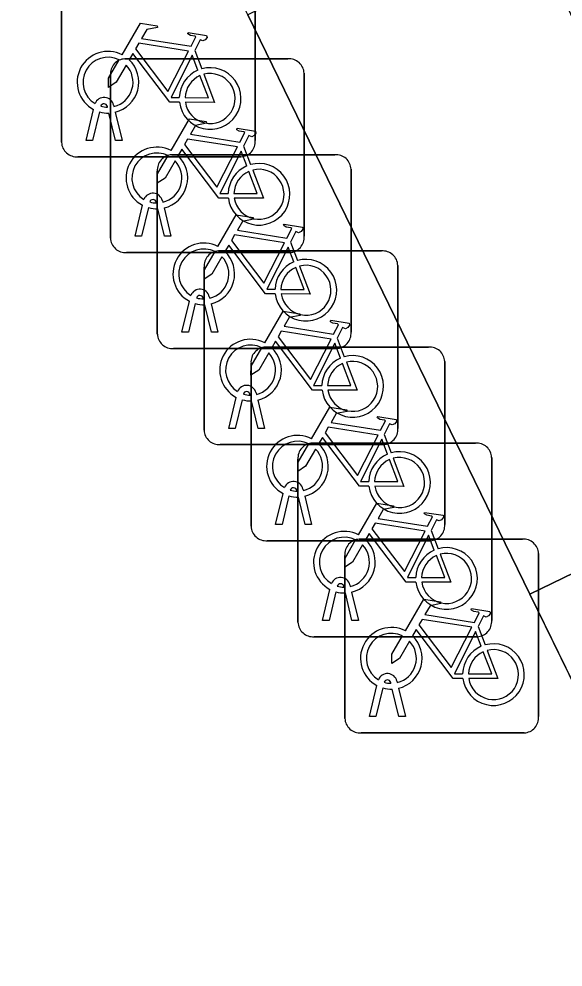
# Model space of a CAD drawing. Extents: x 160455 to 162082, y 388339 to 389736.
# Drawn here: x 160955.689 to 160958.494, y 388866.73 to 388871.621 of the extents above; entities that cross this region are included whole.
import ezdxf

# ---------------------------------------------------------------- set-up
doc = ezdxf.new("R2010")
doc.units = 0
doc.layers.add('IMGEO_Fietsenrek', color=7, linetype='Continuous')
doc.layers.add('IMGEO_Voetpad_open', color=7, linetype='Continuous')

msp = doc.modelspace()

# ---------------------------------------------------------------- linework, layer by layer
at = {"layer": 'IMGEO_Fietsenrek'}
for p, q in [((160955.9085, 388870.9849), (160955.9085, 388871.8258)), ((160955.9085, 388871.8258), (160955.9085, 388870.9849)), ((160956.9075, 388871.8351), (160956.9075, 388870.9942)), ((160956.9075, 388870.9942), (160956.9075, 388871.8351)), ((160956.5952, 388871.4592), (160956.6315, 388871.364)), ((160956.2349, 388871.4155), (160957.0758, 388871.4155)), ((160957.0758, 388871.4155), (160956.2349, 388871.4155)), ((160956.1605, 388870.4909), (160956.1605, 388871.3318)), ((160956.1605, 388871.3318), (160956.1605, 388870.4909)), ((160957.1595, 388871.3411), (160957.1595, 388870.5002)), ((160957.1595, 388870.5002), (160957.1595, 388871.3411)), ((160956.1459, 388871.1659), (160956.1449, 388871.1702)), ((160956.1766, 388871.1774), (160956.1784, 388871.1695)), ((160956.0355, 388870.9943), (160956.0738, 388871.1543)), ((160956.1042, 388871.1421), (160956.0689, 388870.9943)), ((160956.187, 388870.9943), (160956.1531, 388871.136)), ((160956.1854, 388871.1403), (160956.2204, 388870.9943)), ((160956.0689, 388870.9943), (160956.0355, 388870.9943)), ((160956.2204, 388870.9943), (160956.187, 388870.9943)), ((160956.8472, 388870.9652), (160956.8835, 388870.87)), ((160956.4769, 388870.9205), (160957.3178, 388870.9205)), ((160957.3178, 388870.9205), (160956.4769, 388870.9205)), ((160956.8331, 388870.9105), (160955.9922, 388870.9105)), ((160955.9922, 388870.9105), (160956.8331, 388870.9105)), ((160956.4025, 388869.9959), (160956.4025, 388870.8368)), ((160956.4025, 388870.8368), (160956.4025, 388869.9959)), ((160957.4015, 388870.8461), (160957.4015, 388870.0052)), ((160957.4015, 388870.0052), (160957.4015, 388870.8461)), ((160956.3979, 388870.6719), (160956.3969, 388870.6762)), ((160956.4286, 388870.6834), (160956.4304, 388870.6755)), ((160956.2875, 388870.5003), (160956.3258, 388870.6603)), ((160956.3562, 388870.6481), (160956.3209, 388870.5003)), ((160956.439, 388870.5003), (160956.4051, 388870.642)), ((160956.4374, 388870.6463), (160956.4724, 388870.5003)), ((160956.3209, 388870.5003), (160956.2875, 388870.5003)), ((160956.4724, 388870.5003), (160956.439, 388870.5003)), ((160956.7179, 388870.4245), (160957.5588, 388870.4245)), ((160957.5588, 388870.4245), (160956.7179, 388870.4245)), ((160957.0892, 388870.4702), (160957.1255, 388870.375)), ((160957.0851, 388870.4165), (160956.2442, 388870.4165)), ((160956.2442, 388870.4165), (160957.0851, 388870.4165)), ((160956.6435, 388869.4999), (160956.6435, 388870.3408)), ((160956.6435, 388870.3408), (160956.6435, 388869.4999)), ((160957.6425, 388870.3501), (160957.6425, 388869.5092)), ((160957.6425, 388869.5092), (160957.6425, 388870.3501)), ((160956.6399, 388870.1769), (160956.6389, 388870.1812)), ((160956.6706, 388870.1884), (160956.6724, 388870.1805)), ((160956.5295, 388870.0053), (160956.5678, 388870.1653)), ((160956.5982, 388870.1531), (160956.5629, 388870.0053)), ((160956.681, 388870.0053), (160956.6471, 388870.147)), ((160956.6794, 388870.1513), (160956.7144, 388870.0053)), ((160956.5629, 388870.0053), (160956.5295, 388870.0053)), ((160956.7144, 388870.0053), (160956.681, 388870.0053)), ((160957.3302, 388869.9742), (160957.3665, 388869.879)), ((160957.3271, 388869.9215), (160956.4862, 388869.9215)), ((160956.4862, 388869.9215), (160957.3271, 388869.9215)), ((160956.9599, 388869.9285), (160957.8008, 388869.9285)), ((160957.8008, 388869.9285), (160956.9599, 388869.9285)), ((160956.8855, 388869.0039), (160956.8855, 388869.8448)), ((160956.8855, 388869.8448), (160956.8855, 388869.0039)), ((160957.8845, 388869.8541), (160957.8845, 388869.0132)), ((160957.8845, 388869.0132), (160957.8845, 388869.8541)), ((160956.9116, 388869.6924), (160956.9134, 388869.6845)), ((160956.7705, 388869.5093), (160956.8088, 388869.6693)), ((160956.8392, 388869.6571), (160956.8039, 388869.5093)), ((160956.8809, 388869.6809), (160956.8799, 388869.6852)), ((160956.922, 388869.5093), (160956.8881, 388869.651)), ((160956.9204, 388869.6553), (160956.9554, 388869.5093)), ((160956.8039, 388869.5093), (160956.7705, 388869.5093)), ((160956.9554, 388869.5093), (160956.922, 388869.5093)), ((160957.5722, 388869.4782), (160957.6085, 388869.383)), ((160957.5681, 388869.4255), (160956.7272, 388869.4255)), ((160956.7272, 388869.4255), (160957.5681, 388869.4255)), ((160957.2019, 388869.4335), (160958.0428, 388869.4335)), ((160958.0428, 388869.4335), (160957.2019, 388869.4335)), ((160957.1275, 388868.5089), (160957.1275, 388869.3498)), ((160957.1275, 388869.3498), (160957.1275, 388868.5089)), ((160958.1265, 388869.3591), (160958.1265, 388868.5182)), ((160958.1265, 388868.5182), (160958.1265, 388869.3591)), ((160957.0125, 388869.0133), (160957.0508, 388869.1733)), ((160957.0812, 388869.1611), (160957.0459, 388869.0133)), ((160957.1229, 388869.1849), (160957.1219, 388869.1892)), ((160957.164, 388869.0133), (160957.1301, 388869.155)), ((160957.1536, 388869.1964), (160957.1554, 388869.1885)), ((160957.1624, 388869.1593), (160957.1974, 388869.0133)), ((160957.0459, 388869.0133), (160957.0125, 388869.0133)), ((160957.1974, 388869.0133), (160957.164, 388869.0133)), ((160957.8142, 388868.9832), (160957.8505, 388868.888)), ((160957.8101, 388868.9295), (160956.9692, 388868.9295)), ((160956.9692, 388868.9295), (160957.8101, 388868.9295)), ((160957.4439, 388868.9375), (160958.2848, 388868.9375)), ((160958.2848, 388868.9375), (160957.4439, 388868.9375)), ((160958.3685, 388868.8631), (160958.3685, 388868.0222)), ((160958.3685, 388868.0222), (160958.3685, 388868.8631)), ((160957.3695, 388868.0129), (160957.3695, 388868.8538)), ((160957.3695, 388868.8538), (160957.3695, 388868.0129)), ((160957.2545, 388868.5183), (160957.2928, 388868.6783)), ((160957.3232, 388868.6661), (160957.2879, 388868.5183)), ((160957.3649, 388868.6899), (160957.3639, 388868.6942)), ((160957.3956, 388868.7014), (160957.3974, 388868.6935)), ((160957.4044, 388868.6643), (160957.4394, 388868.5183)), ((160957.406, 388868.5183), (160957.3721, 388868.66)), ((160957.2879, 388868.5183), (160957.2545, 388868.5183)), ((160957.4394, 388868.5183), (160957.406, 388868.5183)), ((160958.0562, 388868.4872), (160958.0925, 388868.392)), ((160958.0521, 388868.4345), (160957.2112, 388868.4345)), ((160957.2112, 388868.4345), (160958.0521, 388868.4345)), ((160957.4965, 388868.0223), (160957.5348, 388868.1823)), ((160957.6069, 388868.1939), (160957.6059, 388868.1982)), ((160957.6376, 388868.2054), (160957.6394, 388868.1975)), ((160957.5652, 388868.1701), (160957.5299, 388868.0223)), ((160957.648, 388868.0223), (160957.6141, 388868.164)), ((160957.6464, 388868.1683), (160957.6814, 388868.0223)), ((160957.5299, 388868.0223), (160957.4965, 388868.0223)), ((160957.6814, 388868.0223), (160957.648, 388868.0223)), ((160958.2941, 388867.9385), (160957.4532, 388867.9385)), ((160957.4532, 388867.9385), (160958.2941, 388867.9385))]:
    msp.add_line(p, q, dxfattribs=at)
for points in [[(160956.2211, 388871.4362), (160956.3158, 388871.5997), (160956.402, 388871.5859), (160956.4037, 388871.5772), (160956.3476, 388871.5663), (160956.3214, 388871.521), (160956.5766, 388871.4802)], [(160956.5766, 388871.4802), (160956.6016, 388871.529), (160956.5965, 388871.533), (160956.5733, 388871.5367), (160956.5606, 388871.5442), (160956.5596, 388871.5473), (160956.5618, 388871.5519), (160956.6566, 388871.5368), (160956.6589, 388871.5265), (160956.6495, 388871.5141), (160956.6371, 388871.5077), (160956.6226, 388871.5139), (160956.5952, 388871.4592)], [(160956.5637, 388871.455), (160956.3069, 388871.496), (160956.2902, 388871.4672), (160956.4572, 388871.2469), (160956.5637, 388871.455)], [(160956.2418, 388871.3837), (160956.1902, 388871.2945), (160956.1503, 388871.2685), (160956.1515, 388871.316), (160956.206, 388871.4102)], [(160956.5168, 388871.1915), (160956.4671, 388871.1916), (160956.2764, 388871.4433), (160956.2574, 388871.4105)], [(160956.6117, 388871.357), (160956.5824, 388871.4338), (160956.473, 388871.2157), (160956.5157, 388871.2156)], [(160956.5457, 388871.2155), (160956.6656, 388871.2153), (160956.6224, 388871.3289)], [(160956.6422, 388871.3358), (160956.6972, 388871.1912), (160956.5471, 388871.1915)], [(160956.4731, 388870.9422), (160956.5678, 388871.1057), (160956.654, 388871.0919), (160956.6557, 388871.0832), (160956.5996, 388871.0723), (160956.5734, 388871.027), (160956.8286, 388870.9862)], [(160956.8286, 388870.9862), (160956.8536, 388871.035), (160956.8485, 388871.039), (160956.8253, 388871.0427), (160956.8126, 388871.0502), (160956.8116, 388871.0533), (160956.8138, 388871.0579), (160956.9086, 388871.0428), (160956.9109, 388871.0325), (160956.9015, 388871.0201), (160956.8891, 388871.0137), (160956.8746, 388871.0199), (160956.8472, 388870.9652)], [(160956.8157, 388870.961), (160956.5589, 388871.002), (160956.5422, 388870.9732), (160956.7092, 388870.7529), (160956.8157, 388870.961)], [(160956.4938, 388870.8897), (160956.4422, 388870.8005), (160956.4023, 388870.7745), (160956.4035, 388870.822), (160956.458, 388870.9162)], [(160956.7688, 388870.6975), (160956.7191, 388870.6976), (160956.5284, 388870.9493), (160956.5094, 388870.9165)], [(160956.8637, 388870.863), (160956.8344, 388870.9398), (160956.725, 388870.7217), (160956.7677, 388870.7216)], [(160956.7977, 388870.7215), (160956.9176, 388870.7213), (160956.8744, 388870.8349)], [(160956.8942, 388870.8418), (160956.9492, 388870.6972), (160956.7991, 388870.6975)], [(160956.7151, 388870.4472), (160956.8098, 388870.6107), (160956.896, 388870.5969), (160956.8977, 388870.5882), (160956.8416, 388870.5773), (160956.8154, 388870.532), (160957.0706, 388870.4912)], [(160957.0706, 388870.4912), (160957.0956, 388870.54), (160957.0905, 388870.544), (160957.0673, 388870.5477), (160957.0546, 388870.5552), (160957.0536, 388870.5583), (160957.0558, 388870.5629), (160957.1506, 388870.5478), (160957.1529, 388870.5375), (160957.1435, 388870.5251), (160957.1311, 388870.5187), (160957.1166, 388870.5249), (160957.0892, 388870.4702)], [(160957.0577, 388870.466), (160956.8009, 388870.507), (160956.7842, 388870.4782), (160956.9512, 388870.2579), (160957.0577, 388870.466)], [(160957.0108, 388870.2025), (160956.9611, 388870.2026), (160956.7704, 388870.4543), (160956.7514, 388870.4215)], [(160957.1057, 388870.368), (160957.0764, 388870.4448), (160956.967, 388870.2267), (160957.0097, 388870.2266)], [(160956.7358, 388870.3947), (160956.6842, 388870.3055), (160956.6443, 388870.2795), (160956.6455, 388870.327), (160956.7, 388870.4212)], [(160957.0397, 388870.2265), (160957.1596, 388870.2263), (160957.1164, 388870.3399)], [(160957.1362, 388870.3468), (160957.1912, 388870.2022), (160957.0411, 388870.2025)], [(160956.9561, 388869.9512), (160957.0508, 388870.1147), (160957.137, 388870.1009), (160957.1387, 388870.0922), (160957.0826, 388870.0813), (160957.0564, 388870.036), (160957.3116, 388869.9952)], [(160957.3116, 388869.9952), (160957.3366, 388870.044), (160957.3315, 388870.048), (160957.3083, 388870.0517), (160957.2956, 388870.0592), (160957.2946, 388870.0623), (160957.2968, 388870.0669), (160957.3916, 388870.0518), (160957.3939, 388870.0415), (160957.3845, 388870.0291), (160957.3721, 388870.0227), (160957.3576, 388870.0289), (160957.3302, 388869.9742)], [(160957.2987, 388869.97), (160957.0419, 388870.011), (160957.0252, 388869.9822), (160957.1922, 388869.7619), (160957.2987, 388869.97)], [(160957.2518, 388869.7065), (160957.2021, 388869.7066), (160957.0114, 388869.9583), (160956.9924, 388869.9255)], [(160957.3467, 388869.872), (160957.3174, 388869.9488), (160957.208, 388869.7307), (160957.2507, 388869.7306)], [(160956.9768, 388869.8987), (160956.9252, 388869.8095), (160956.8853, 388869.7835), (160956.8865, 388869.831), (160956.941, 388869.9252)], [(160957.2807, 388869.7305), (160957.4006, 388869.7303), (160957.3574, 388869.8439)], [(160957.3772, 388869.8508), (160957.4322, 388869.7062), (160957.2821, 388869.7065)], [(160957.1981, 388869.4552), (160957.2928, 388869.6187), (160957.379, 388869.6049), (160957.3807, 388869.5962), (160957.3246, 388869.5853), (160957.2984, 388869.54), (160957.5536, 388869.4992)], [(160957.5536, 388869.4992), (160957.5786, 388869.548), (160957.5735, 388869.552), (160957.5503, 388869.5557), (160957.5376, 388869.5632), (160957.5366, 388869.5663), (160957.5388, 388869.5709), (160957.6336, 388869.5558), (160957.6359, 388869.5455), (160957.6265, 388869.5331), (160957.6141, 388869.5267), (160957.5996, 388869.5329), (160957.5722, 388869.4782)], [(160957.5407, 388869.474), (160957.2839, 388869.515), (160957.2672, 388869.4862), (160957.4342, 388869.2659), (160957.5407, 388869.474)], [(160957.4938, 388869.2105), (160957.4441, 388869.2106), (160957.2534, 388869.4623), (160957.2344, 388869.4295)], [(160957.5887, 388869.376), (160957.5594, 388869.4528), (160957.45, 388869.2347), (160957.4927, 388869.2346)], [(160957.2188, 388869.4027), (160957.1672, 388869.3135), (160957.1273, 388869.2875), (160957.1285, 388869.335), (160957.183, 388869.4292)], [(160957.5227, 388869.2345), (160957.6426, 388869.2343), (160957.5994, 388869.3479)], [(160957.6192, 388869.3548), (160957.6742, 388869.2102), (160957.5241, 388869.2105)], [(160957.4401, 388868.9602), (160957.5348, 388869.1237), (160957.621, 388869.1099), (160957.6227, 388869.1012), (160957.5666, 388869.0903), (160957.5404, 388869.045), (160957.7956, 388869.0042)], [(160957.7956, 388869.0042), (160957.8206, 388869.053), (160957.8155, 388869.057), (160957.7923, 388869.0607), (160957.7796, 388869.0682), (160957.7786, 388869.0713), (160957.7808, 388869.0759), (160957.8756, 388869.0608), (160957.8779, 388869.0505), (160957.8685, 388869.0381), (160957.8561, 388869.0317), (160957.8416, 388869.0379), (160957.8142, 388868.9832)], [(160957.7827, 388868.979), (160957.5259, 388869.02), (160957.5092, 388868.9912), (160957.6762, 388868.7709), (160957.7827, 388868.979)], [(160957.7358, 388868.7155), (160957.6861, 388868.7156), (160957.4954, 388868.9673), (160957.4764, 388868.9345)], [(160957.8307, 388868.881), (160957.8014, 388868.9578), (160957.692, 388868.7397), (160957.7347, 388868.7396)], [(160957.4608, 388868.9077), (160957.4092, 388868.8185), (160957.3693, 388868.7925), (160957.3705, 388868.84), (160957.425, 388868.9342)], [(160957.8612, 388868.8598), (160957.9162, 388868.7152), (160957.7661, 388868.7155)], [(160957.7647, 388868.7395), (160957.8846, 388868.7393), (160957.8414, 388868.8529)], [(160957.6821, 388868.4642), (160957.7768, 388868.6277), (160957.863, 388868.6139), (160957.8647, 388868.6052), (160957.8086, 388868.5943), (160957.7824, 388868.549), (160958.0376, 388868.5082)], [(160958.0376, 388868.5082), (160958.0626, 388868.557), (160958.0575, 388868.561), (160958.0343, 388868.5647), (160958.0216, 388868.5722), (160958.0206, 388868.5753), (160958.0228, 388868.5799), (160958.1176, 388868.5648), (160958.1199, 388868.5545), (160958.1105, 388868.5421), (160958.0981, 388868.5357), (160958.0836, 388868.5419), (160958.0562, 388868.4872)], [(160958.0247, 388868.483), (160957.7679, 388868.524), (160957.7512, 388868.4952), (160957.9182, 388868.2749), (160958.0247, 388868.483)], [(160957.9778, 388868.2195), (160957.9281, 388868.2196), (160957.7374, 388868.4713), (160957.7184, 388868.4385)], [(160957.7028, 388868.4117), (160957.6512, 388868.3225), (160957.6113, 388868.2965), (160957.6125, 388868.344), (160957.667, 388868.4382)], [(160958.0727, 388868.385), (160958.0434, 388868.4618), (160957.934, 388868.2437), (160957.9767, 388868.2436)], [(160958.0067, 388868.2435), (160958.1266, 388868.2433), (160958.0834, 388868.3569)], [(160958.1032, 388868.3638), (160958.1582, 388868.2192), (160958.0081, 388868.2195)]]:
    msp.add_lwpolyline(points, dxfattribs=at)
for centre, radius, start, end in [((160956.1481, 388871.2949), 0.159, 62.6766, 242.1369), ((160956.1481, 388871.2949), 0.129, 63.3192, 238.903), ((160956.2382, 388871.3376), 0.0779, 92.4484, 184.2845), ((160956.2382, 388871.3376), 0.0779, 92.4484, 184.2845), ((160956.1481, 388871.2949), 0.159, 283.5766, 46.6042), ((160957.0816, 388871.3378), 0.0779, 2.4484, 94.2845), ((160957.0816, 388871.3378), 0.0779, 2.4484, 94.2845), ((160956.1481, 388871.2949), 0.129, 283.6043, 43.4302), ((160956.6747, 388871.2109), 0.159, 113.3408, 178.3217), ((160956.6747, 388871.2109), 0.159, 187.0065, 105.7708), ((160956.6747, 388871.2109), 0.129, 113.923, 177.9556), ((160956.6747, 388871.2109), 0.129, 188.6715, 104.5883), ((160956.1279, 388871.1663), 0.0499, 12.8025, 158.6934), ((160956.1279, 388871.1663), 0.0174, 12.8025, 163.4502), ((160956.1481, 388871.2949), 0.129, 253.415, 269.0204), ((160956.1481, 388871.2949), 0.159, 253.9967, 271.7867), ((160955.9864, 388870.9882), 0.0779, 182.4484, 274.2845), ((160955.9864, 388870.9882), 0.0779, 182.4484, 274.2845), ((160956.8298, 388870.9884), 0.0779, 272.4484, 4.2845), ((160956.8298, 388870.9884), 0.0779, 272.4484, 4.2845), ((160956.4001, 388870.8009), 0.159, 62.6766, 242.1369), ((160956.4001, 388870.8009), 0.129, 63.3192, 238.903), ((160956.4802, 388870.8426), 0.0779, 92.4484, 184.2845), ((160956.4802, 388870.8426), 0.0779, 92.4484, 184.2845), ((160956.4001, 388870.8009), 0.159, 283.5766, 46.6042), ((160957.3236, 388870.8428), 0.0779, 2.4484, 94.2845), ((160957.3236, 388870.8428), 0.0779, 2.4484, 94.2845), ((160956.4001, 388870.8009), 0.129, 283.6043, 43.4302), ((160956.9267, 388870.7169), 0.159, 187.0065, 105.7708), ((160956.9267, 388870.7169), 0.159, 113.3408, 178.3217), ((160956.9267, 388870.7169), 0.129, 113.923, 177.9556), ((160956.9267, 388870.7169), 0.129, 188.6715, 104.5883), ((160956.3799, 388870.6723), 0.0499, 12.8025, 158.6934), ((160956.3799, 388870.6723), 0.0174, 12.8025, 163.4502), ((160956.4001, 388870.8009), 0.129, 253.415, 269.0204), ((160956.4001, 388870.8009), 0.159, 253.9967, 271.7867), ((160956.2384, 388870.4942), 0.0779, 182.4484, 274.2845), ((160956.2384, 388870.4942), 0.0779, 182.4484, 274.2845), ((160957.0818, 388870.4944), 0.0779, 272.4484, 4.2845), ((160957.0818, 388870.4944), 0.0779, 272.4484, 4.2845), ((160956.6421, 388870.3059), 0.159, 62.6766, 242.1369), ((160956.6421, 388870.3059), 0.129, 63.3192, 238.903), ((160956.7212, 388870.3466), 0.0779, 92.4484, 184.2845), ((160956.7212, 388870.3466), 0.0779, 92.4484, 184.2845), ((160957.5646, 388870.3468), 0.0779, 2.4484, 94.2845), ((160957.5646, 388870.3468), 0.0779, 2.4484, 94.2845), ((160956.6421, 388870.3059), 0.129, 283.6043, 43.4302), ((160956.6421, 388870.3059), 0.159, 283.5766, 46.6042), ((160957.1687, 388870.2219), 0.159, 187.0065, 105.7708), ((160957.1687, 388870.2219), 0.159, 113.3408, 178.3217), ((160957.1687, 388870.2219), 0.129, 113.923, 177.9556), ((160957.1687, 388870.2219), 0.129, 188.6715, 104.5883), ((160956.6219, 388870.1773), 0.0499, 12.8025, 158.6934), ((160956.6219, 388870.1773), 0.0174, 12.8025, 163.4502), ((160956.6421, 388870.3059), 0.129, 253.415, 269.0204), ((160956.6421, 388870.3059), 0.159, 253.9967, 271.7867), ((160956.4804, 388869.9992), 0.0779, 182.4484, 274.2845), ((160956.4804, 388869.9992), 0.0779, 182.4484, 274.2845), ((160957.3238, 388869.9994), 0.0779, 272.4484, 4.2845), ((160957.3238, 388869.9994), 0.0779, 272.4484, 4.2845), ((160956.8831, 388869.8099), 0.159, 62.6766, 242.1369), ((160956.8831, 388869.8099), 0.129, 63.3192, 238.903), ((160956.9632, 388869.8506), 0.0779, 92.4484, 184.2845), ((160956.9632, 388869.8506), 0.0779, 92.4484, 184.2845), ((160956.8831, 388869.8099), 0.129, 283.6043, 43.4302), ((160956.8831, 388869.8099), 0.159, 283.5766, 46.6042), ((160957.8066, 388869.8508), 0.0779, 2.4484, 94.2845), ((160957.8066, 388869.8508), 0.0779, 2.4484, 94.2845), ((160957.4097, 388869.7259), 0.159, 113.3408, 178.3217), ((160957.4097, 388869.7259), 0.159, 187.0065, 105.7708), ((160957.4097, 388869.7259), 0.129, 113.923, 177.9556), ((160957.4097, 388869.7259), 0.129, 188.6715, 104.5883), ((160956.8629, 388869.6813), 0.0499, 12.8025, 158.6934), ((160956.8629, 388869.6813), 0.0174, 12.8025, 163.4502), ((160956.8831, 388869.8099), 0.159, 253.9967, 271.7867), ((160956.8831, 388869.8099), 0.129, 253.415, 269.0204), ((160956.7214, 388869.5032), 0.0779, 182.4484, 274.2845), ((160956.7214, 388869.5032), 0.0779, 182.4484, 274.2845), ((160957.5648, 388869.5034), 0.0779, 272.4484, 4.2845), ((160957.5648, 388869.5034), 0.0779, 272.4484, 4.2845), ((160957.1251, 388869.3139), 0.159, 62.6766, 242.1369), ((160957.1251, 388869.3139), 0.129, 63.3192, 238.903), ((160957.2052, 388869.3556), 0.0779, 92.4484, 184.2845), ((160957.2052, 388869.3556), 0.0779, 92.4484, 184.2845), ((160957.1251, 388869.3139), 0.129, 283.6043, 43.4302), ((160957.1251, 388869.3139), 0.159, 283.5766, 46.6042), ((160958.0486, 388869.3558), 0.0779, 2.4484, 94.2845), ((160958.0486, 388869.3558), 0.0779, 2.4484, 94.2845), ((160957.6517, 388869.2299), 0.159, 113.3408, 178.3217), ((160957.6517, 388869.2299), 0.159, 187.0065, 105.7708), ((160957.6517, 388869.2299), 0.129, 113.923, 177.9556), ((160957.6517, 388869.2299), 0.129, 188.6715, 104.5883), ((160957.1049, 388869.1853), 0.0499, 12.8025, 158.6934), ((160957.1049, 388869.1853), 0.0174, 12.8025, 163.4502), ((160957.1251, 388869.3139), 0.159, 253.9967, 271.7867), ((160957.1251, 388869.3139), 0.129, 253.415, 269.0204), ((160957.8068, 388869.0074), 0.0779, 272.4484, 4.2845), ((160957.8068, 388869.0074), 0.0779, 272.4484, 4.2845), ((160956.9634, 388869.0072), 0.0779, 182.4484, 274.2845), ((160956.9634, 388869.0072), 0.0779, 182.4484, 274.2845), ((160957.3671, 388868.8189), 0.159, 62.6766, 242.1369), ((160957.3671, 388868.8189), 0.129, 63.3192, 238.903), ((160957.4472, 388868.8596), 0.0779, 92.4484, 184.2845), ((160957.4472, 388868.8596), 0.0779, 92.4484, 184.2845), ((160957.3671, 388868.8189), 0.129, 283.6043, 43.4302), ((160957.3671, 388868.8189), 0.159, 283.5766, 46.6042), ((160958.2906, 388868.8598), 0.0779, 2.4484, 94.2845), ((160958.2906, 388868.8598), 0.0779, 2.4484, 94.2845), ((160957.8937, 388868.7349), 0.159, 113.3408, 178.3217), ((160957.8937, 388868.7349), 0.159, 187.0065, 105.7708), ((160957.8937, 388868.7349), 0.129, 188.6715, 104.5883), ((160957.8937, 388868.7349), 0.129, 113.923, 177.9556), ((160957.3469, 388868.6903), 0.0499, 12.8025, 158.6934), ((160957.3671, 388868.8189), 0.159, 253.9967, 271.7867), ((160957.3469, 388868.6903), 0.0174, 12.8025, 163.4502), ((160957.3671, 388868.8189), 0.129, 253.415, 269.0204), ((160958.0488, 388868.5124), 0.0779, 272.4484, 4.2845), ((160958.0488, 388868.5124), 0.0779, 272.4484, 4.2845), ((160957.2054, 388868.5122), 0.0779, 182.4484, 274.2845), ((160957.2054, 388868.5122), 0.0779, 182.4484, 274.2845), ((160957.6091, 388868.3229), 0.159, 62.6766, 242.1369), ((160957.6091, 388868.3229), 0.129, 63.3192, 238.903), ((160957.6091, 388868.3229), 0.159, 283.5766, 46.6042), ((160957.6091, 388868.3229), 0.129, 283.6043, 43.4302), ((160958.1357, 388868.2389), 0.159, 113.3408, 178.3217), ((160958.1357, 388868.2389), 0.159, 187.0065, 105.7708), ((160958.1357, 388868.2389), 0.129, 113.923, 177.9556), ((160958.1357, 388868.2389), 0.129, 188.6715, 104.5883), ((160957.5889, 388868.1943), 0.0499, 12.8025, 158.6934), ((160957.5889, 388868.1943), 0.0174, 12.8025, 163.4502), ((160957.6091, 388868.3229), 0.129, 253.415, 269.0204), ((160957.6091, 388868.3229), 0.159, 253.9967, 271.7867), ((160957.4474, 388868.0162), 0.0779, 182.4484, 274.2845), ((160957.4474, 388868.0162), 0.0779, 182.4484, 274.2845), ((160958.2908, 388868.0164), 0.0779, 272.4484, 4.2845), ((160958.2908, 388868.0164), 0.0779, 272.4484, 4.2845)]:
    msp.add_arc(centre, radius, start, end, dxfattribs=at)
at = {"layer": 'IMGEO_Voetpad_open'}
msp.add_lwpolyline([(160978.413, 388827.493), (160971.593, 388841.435), (160966.856, 388851.087), (160962.94, 388859.194), (160960.29, 388864.629), (160958.323, 388868.654), (160956.869, 388871.643), (160954.941, 388875.6), (160952.64, 388880.307), (160952.119, 388881.376), (160953.466, 388882.047), (160951.4, 388886.278), (160947.014, 388884.131), (160969.631, 388838.199), (160972.262, 388839.513), (160994.015, 388795.086)], dxfattribs=at)
for points in [[(160968.207, 388851.798), (160967.226, 388853.81), (160965.786, 388856.765), (160954.001, 388880.949), (160953.626, 388880.772), (160955.917, 388876.08), (160957.838, 388872.115), (160956.869, 388871.643), (160958.323, 388868.654), (160959.297, 388869.127), (160961.258, 388865.103), (160963.876, 388859.674), (160967.853, 388851.597), (160972.565, 388841.887), (160978.889, 388828.943), (160979.24, 388829.116)], [(160960.29, 388864.629), (160961.258, 388865.103), (160959.297, 388869.127), (160958.323, 388868.654)]]:
    msp.add_lwpolyline(points, close=True, dxfattribs=at)

doc.saveas('drawing.dxf')
